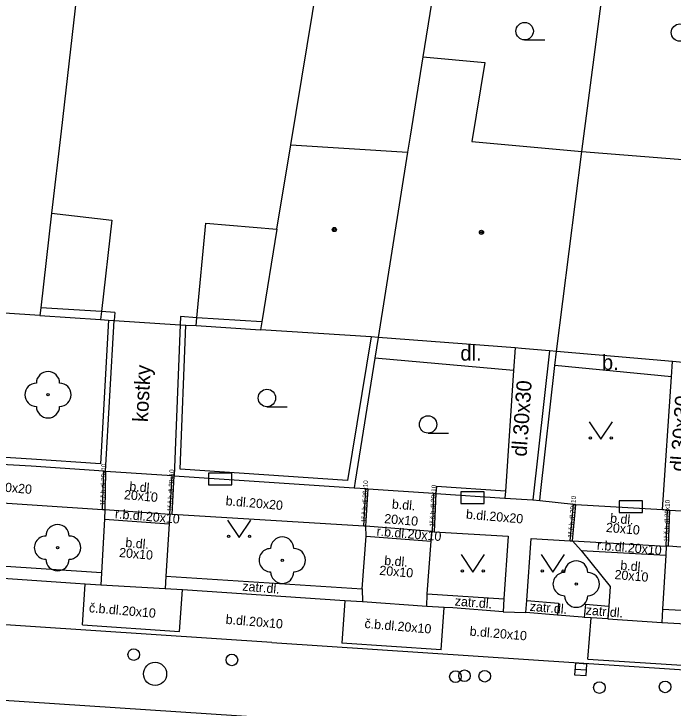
# Model space of a CAD drawing. Extents: x -596229 to -595156, y -1161237 to -1159376.
# Drawn here: x -595499.46 to -595471.06, y -1160942.5 to -1160912.58 of the extents above; entities that cross this region are included whole.
import ezdxf

# ---------------------------------------------------------------- set-up
doc = ezdxf.new("R2010")
doc.units = 0
for name, color, linetype in [('DOP - rozhrani ploch obecne', 7, 'Continuous'), ('Level 22', 7, 'Continuous'), ('Level 24', 7, 'Continuous'), ('Level 27', 7, 'Continuous'), ('Level 28', 7, 'Continuous'), ('Level 36', 7, 'Continuous'), ('Level 39', 7, 'Continuous'), ('TM - budovy zdene_ betonove - VP', 7, 'Continuous'), ('TM - chodniky - VP', 7, 'Continuous'), ('TM - komunikace - VP', 7, 'Continuous'), ('TM - plot drateny_ kovovy - VP', 7, 'Continuous'), ('TM - plot zdeny_ ohradni zed - VP', 7, 'Continuous'), ('TM - podezdivka plotu - VP', 7, 'Continuous'), ('TM - popis povrchu', 7, 'Continuous'), ('TM - rozhrani mezi zpev. plochami mezi sebou - VP', 7, 'Continuous'), ('TM - rozhrani ploch obecne - VN', 7, 'Continuous'), ('TM - rozhrani ploch obecne - VP', 7, 'Continuous'), ('TM - vjezd na pozemek', 7, 'Continuous')]:
    doc.layers.add(name, color=color, linetype=linetype)

msp = doc.modelspace()

# ---------------------------------------------------------------- linework, layer by layer
at = {"layer": 'DOP - rozhrani ploch obecne'}
msp.add_lwpolyline([(-595475, -1160918.52), (-595474.05, -1160911.24)], dxfattribs=at)
at = {"layer": 'Level 22'}
for centre in [(-595497.99, -1160929), (-595497.58, -1160935.59), (-595487.9, -1160936.13), (-595475.24, -1160937.16)]:
    msp.add_circle(centre, 0.05, dxfattribs=at)
for centre, start, end in [((-595497.99, -1160928.5), 0, 180), ((-595498.49, -1160929), 90, 270), ((-595497.49, -1160929), 270, 90), ((-595497.99, -1160929.5), 180, 0), ((-595497.58, -1160935.09), 359.9755, 179.9755), ((-595498.08, -1160935.59), 89.9755, 269.9755), ((-595497.08, -1160935.59), 269.9755, 89.9755), ((-595487.9, -1160935.63), 359.9755, 179.9755), ((-595488.4, -1160936.13), 89.9755, 269.9755), ((-595487.4, -1160936.13), 269.9755, 89.9755), ((-595497.58, -1160936.09), 179.9755, 359.9755), ((-595475.24, -1160936.66), 359.9755, 179.9755), ((-595487.9, -1160936.63), 179.9755, 359.9755), ((-595475.74, -1160937.16), 89.9755, 269.9755), ((-595474.74, -1160937.16), 269.9755, 89.9755), ((-595475.24, -1160937.66), 179.9755, 359.9755)]:
    msp.add_arc(centre, 0.5, start, end, dxfattribs=at)
at = {"layer": 'Level 24'}
for points in [[(-595491.077, -1160932.878), (-595490.077, -1160932.878), (-595490.077, -1160932.378), (-595491.077, -1160932.378)], [(-595480.207, -1160933.688), (-595479.207, -1160933.688), (-595479.207, -1160933.188), (-595480.207, -1160933.188)], [(-595473.387, -1160934.078), (-595472.387, -1160934.078), (-595472.387, -1160933.578), (-595473.387, -1160933.578)]]:
    msp.add_lwpolyline(points, close=True, dxfattribs=at)
at = {"layer": 'Level 27'}
msp.add_line((-595475.289, -1160940.823), (-595474.791, -1160940.857), dxfattribs=at)
msp.add_lwpolyline([(-595475.306, -1160941.073), (-595474.807, -1160941.106), (-595474.774, -1160940.607), (-595475.273, -1160940.574)], close=True, dxfattribs=at)
msp.add_circle((-595493.38, -1160941.03), 0.5, dxfattribs=at)
at = {"layer": 'Level 28'}
for centre in [(-595494.3, -1160940.2), (-595490.07, -1160940.43), (-595480.44, -1160941.15), (-595480.05, -1160941.11), (-595479.18, -1160941.13), (-595474.24, -1160941.62), (-595471.41, -1160941.59)]:
    msp.add_circle(centre, 0.25, dxfattribs=at)
at = {"layer": 'Level 36'}
for p, q in [((-595477.46, -1160913.705), (-595476.585, -1160913.705)), ((-595488.56, -1160929.515), (-595487.685, -1160929.515)), ((-595481.62, -1160930.655), (-595480.745, -1160930.655))]:
    msp.add_line(p, q, dxfattribs=at)
for points in [[(-595474.68, -1160930.16), (-595474.18, -1160930.91), (-595473.68, -1160930.16)], [(-595490.26, -1160934.4), (-595489.76, -1160935.15), (-595489.26, -1160934.4)], [(-595480.19, -1160935.89), (-595479.69, -1160936.64), (-595479.19, -1160935.89)], [(-595476.75, -1160935.89), (-595476.25, -1160936.64), (-595475.75, -1160935.89)]]:
    msp.add_lwpolyline(points, dxfattribs=at)
for centre, radius in [((-595477.46, -1160913.33), 0.375), ((-595470.77, -1160913.39), 0.375), ((-595488.56, -1160929.14), 0.375), ((-595481.62, -1160930.28), 0.375), ((-595474.63, -1160930.86), 0.05), ((-595473.731, -1160930.86), 0.05), ((-595490.21, -1160935.1), 0.05), ((-595489.311, -1160935.1), 0.05), ((-595480.14, -1160936.59), 0.05), ((-595479.241, -1160936.59), 0.05), ((-595476.7, -1160936.59), 0.05), ((-595475.801, -1160936.59), 0.05)]:
    msp.add_circle(centre, radius, dxfattribs=at)
at = {"layer": 'Level 39'}
for centre, radius in [((-595485.66, -1160921.88), 0.09), ((-595485.66, -1160921.88), 0.0398), ((-595479.32, -1160922), 0.09), ((-595479.32, -1160922), 0.0398)]:
    msp.add_circle(centre, radius, dxfattribs=at)
at = {"layer": 'TM - budovy zdene_ betonove - VP'}
for points in [[(-595487.53, -1160918.23), (-595485.9, -1160908.29)], [(-595496.49, -1160909.42), (-595497.43, -1160917.64)], [(-595481.02, -1160909.35), (-595481.84, -1160914.44)], [(-595481.84, -1160914.44), (-595482.39, -1160917.85)], [(-595481.84, -1160914.44), (-595479.18, -1160914.68)], [(-595479.18, -1160914.68), (-595479.73, -1160918.09)], [(-595497.43, -1160917.64), (-595497.84, -1160921.17)], [(-595482.39, -1160917.85), (-595482.51, -1160918.54)], [(-595488.13, -1160921.87), (-595487.53, -1160918.23)], [(-595487.53, -1160918.23), (-595482.51, -1160918.54)], [(-595479.73, -1160918.09), (-595475, -1160918.52)], [(-595482.51, -1160918.54), (-595483.77, -1160926.53)], [(-595476.09, -1160927.13), (-595475, -1160918.52)], [(-595475, -1160918.52), (-595470.48, -1160918.88)], [(-595497.84, -1160921.17), (-595498.3, -1160925.25)], [(-595488.13, -1160921.87), (-595488.78, -1160925.86)], [(-595498.3, -1160925.25), (-595498.34, -1160925.59)], [(-595498.34, -1160925.59), (-595499.86, -1160925.49)], [(-595488.78, -1160925.86), (-595488.84, -1160926.2)], [(-595484.07, -1160926.51), (-595488.84, -1160926.2)], [(-595483.77, -1160926.53), (-595484.07, -1160926.51)], [(-595477.87, -1160926.98), (-595483.77, -1160926.53)], [(-595477.6, -1160927), (-595477.87, -1160926.98)], [(-595476.39, -1160927.1), (-595477.6, -1160927)], [(-595476.09, -1160927.13), (-595476.39, -1160927.1)], [(-595471.09, -1160927.57), (-595476.09, -1160927.13)], [(-595470.03, -1160927.66), (-595471.09, -1160927.57)]]:
    msp.add_lwpolyline(points, dxfattribs=at)
at = {"layer": 'TM - chodniky - VP'}
for points in [[(-595504.31, -1160933.37), (-595495.64, -1160933.94)], [(-595495.64, -1160933.94), (-595495.54, -1160933.95)], [(-595495.54, -1160933.95), (-595495.56, -1160934.36)], [(-595495.56, -1160934.36), (-595495.68, -1160936.68)], [(-595492.74, -1160934.15), (-595492.77, -1160934.56)], [(-595492.64, -1160934.16), (-595492.74, -1160934.15)], [(-595484.39, -1160934.66), (-595492.64, -1160934.16)], [(-595492.77, -1160934.56), (-595492.92, -1160936.82)], [(-595484.3, -1160934.67), (-595484.39, -1160934.66)], [(-595484.28, -1160935.09), (-595484.3, -1160934.67)], [(-595481.48, -1160935.31), (-595481.45, -1160934.9)], [(-595481.45, -1160934.9), (-595481.35, -1160934.91)], [(-595481.35, -1160934.91), (-595478.17, -1160935.09)], [(-595484.46, -1160937.37), (-595484.28, -1160935.09)], [(-595481.66, -1160937.58), (-595481.48, -1160935.31)], [(-595478.17, -1160935.09), (-595478.35, -1160937.8)], [(-595477.36, -1160937.87), (-595477.18, -1160935.2)], [(-595477.18, -1160935.2), (-595475.5, -1160935.29)], [(-595475.5, -1160935.29), (-595475.4, -1160935.3)], [(-595475.4, -1160935.3), (-595475.02, -1160935.71)], [(-595471.36, -1160935.52), (-595471.38, -1160935.91)], [(-595471.26, -1160935.53), (-595471.36, -1160935.52)], [(-595469.26, -1160935.68), (-595471.26, -1160935.53)], [(-595475.02, -1160935.71), (-595473.77, -1160937.26)], [(-595471.38, -1160935.91), (-595471.52, -1160938.24)], [(-595495.68, -1160936.68), (-595495.71, -1160937.2)], [(-595492.92, -1160936.82), (-595492.94, -1160937.36)], [(-595484.46, -1160937.37), (-595484.45, -1160937.93)], [(-595473.77, -1160937.26), (-595473.83, -1160938.11)], [(-595481.68, -1160938.12), (-595481.66, -1160937.58)], [(-595478.35, -1160937.8), (-595478.38, -1160938.36)], [(-595477.41, -1160938.39), (-595477.36, -1160937.87)], [(-595473.83, -1160938.11), (-595473.88, -1160938.66)], [(-595471.52, -1160938.24), (-595471.55, -1160938.81)]]:
    msp.add_lwpolyline(points, dxfattribs=at)
at = {"layer": 'TM - komunikace - VP'}
for points in [[(-595496.8, -1160937.13), (-595503.5, -1160936.68)], [(-595496.39, -1160937.16), (-595496.8, -1160937.13)], [(-595495.71, -1160937.2), (-595496.39, -1160937.16)], [(-595492.94, -1160937.36), (-595495.71, -1160937.2)], [(-595492.2, -1160937.41), (-595492.94, -1160937.36)], [(-595485.21, -1160937.88), (-595492.2, -1160937.41)], [(-595484.45, -1160937.93), (-595485.21, -1160937.88)], [(-595481.68, -1160938.12), (-595484.45, -1160937.93)], [(-595480.92, -1160938.17), (-595481.68, -1160938.12)], [(-595480.56, -1160938.19), (-595480.92, -1160938.17)], [(-595478.38, -1160938.36), (-595480.56, -1160938.19)], [(-595478.38, -1160938.36), (-595477.41, -1160938.39)], [(-595476.04, -1160938.5), (-595477.41, -1160938.39)], [(-595474.98, -1160938.59), (-595476.04, -1160938.5)], [(-595474.89, -1160938.6), (-595474.98, -1160938.59)], [(-595474.59, -1160938.62), (-595474.89, -1160938.6)], [(-595473.88, -1160938.66), (-595474.59, -1160938.62)], [(-595473.88, -1160938.66), (-595471.55, -1160938.81)], [(-595471.55, -1160938.81), (-595470.51, -1160938.87)]]:
    msp.add_lwpolyline(points, dxfattribs=at)
at = {"layer": 'TM - plot drateny_ kovovy - VP'}
for points in [[(-595495.38, -1160925.78), (-595495.73, -1160931.97)], [(-595492.3, -1160932.2), (-595492.06, -1160926)], [(-595484.07, -1160926.51), (-595485.09, -1160932.69)], [(-595476.39, -1160927.1), (-595477.11, -1160933.53)], [(-595498.7, -1160931.77), (-595503.92, -1160931.44), (-595503.9, -1160930.97)], [(-595495.73, -1160931.97), (-595498.7, -1160931.77)], [(-595485.09, -1160932.69), (-595492.3, -1160932.2)], [(-595478.29, -1160933.15), (-595481.26, -1160932.96)]]:
    msp.add_lwpolyline(points, dxfattribs=at)
at = {"layer": 'TM - plot zdeny_ ohradni zed - VP'}
for points in [[(-595495.69, -1160925.41), (-595498.3, -1160925.25)], [(-595495.11, -1160925.45), (-595495.69, -1160925.41)], [(-595491.58, -1160925.68), (-595492.28, -1160925.63)], [(-595488.78, -1160925.86), (-595491.58, -1160925.68)]]:
    msp.add_lwpolyline(points, dxfattribs=at)
at = {"layer": 'TM - podezdivka plotu - VP'}
for points in [[(-595495.11, -1160925.45), (-595495.14, -1160925.8)], [(-595498.34, -1160925.59), (-595495.73, -1160925.76)], [(-595495.73, -1160925.76), (-595495.38, -1160925.78)], [(-595492.28, -1160925.63), (-595492.3, -1160925.98)], [(-595495.51, -1160932.29), (-595495.14, -1160925.8)], [(-595495.38, -1160925.78), (-595495.14, -1160925.8)], [(-595492.3, -1160925.98), (-595492.56, -1160932.49)], [(-595492.3, -1160925.98), (-595492.06, -1160926)], [(-595492.06, -1160926), (-595491.61, -1160926.02)], [(-595491.61, -1160926.02), (-595488.84, -1160926.2)], [(-595483.77, -1160926.53), (-595483.91, -1160927.43)], [(-595476.16, -1160927.74), (-595476.09, -1160927.13)], [(-595483.91, -1160927.43), (-595484.76, -1160932.72)], [(-595476.77, -1160933.25), (-595476.16, -1160927.74)], [(-595504.21, -1160931.66), (-595500.25, -1160931.97), (-595498.72, -1160932.07)], [(-595498.72, -1160932.07), (-595495.59, -1160932.28)], [(-595495.59, -1160932.28), (-595495.51, -1160932.29)], [(-595492.56, -1160932.49), (-595484.81, -1160933.01)], [(-595484.76, -1160932.72), (-595484.81, -1160933.01)], [(-595481.26, -1160932.96), (-595481.28, -1160933.25)], [(-595478.29, -1160933.15), (-595478.31, -1160933.45)], [(-595481.28, -1160933.25), (-595478.31, -1160933.45)], [(-595477.11, -1160933.53), (-595476.8, -1160933.55)], [(-595476.8, -1160933.55), (-595476.77, -1160933.25)]]:
    msp.add_lwpolyline(points, dxfattribs=at)
at = {"layer": 'TM - rozhrani mezi zpev. plochami mezi sebou - VP'}
for points in [[(-595495.64, -1160933.94), (-595495.59, -1160932.28)], [(-595495.51, -1160932.29), (-595495.54, -1160933.95)], [(-595492.74, -1160934.15), (-595492.64, -1160932.48)], [(-595492.64, -1160934.16), (-595492.56, -1160932.49)], [(-595484.39, -1160934.66), (-595484.3, -1160933.04)], [(-595484.3, -1160934.67), (-595484.2, -1160933.05)], [(-595481.38, -1160933.24), (-595481.45, -1160934.9)], [(-595481.28, -1160933.25), (-595481.35, -1160934.91)], [(-595475.5, -1160935.29), (-595475.36, -1160933.72)], [(-595475.4, -1160935.3), (-595475.26, -1160933.73)], [(-595495.54, -1160933.95), (-595492.74, -1160934.15)], [(-595471.36, -1160935.52), (-595471.3, -1160933.96)], [(-595471.26, -1160935.53), (-595471.2, -1160933.97)], [(-595495.56, -1160934.36), (-595492.77, -1160934.56)], [(-595481.45, -1160934.9), (-595484.3, -1160934.67)], [(-595484.28, -1160935.09), (-595481.48, -1160935.31)], [(-595475.4, -1160935.3), (-595471.36, -1160935.52)], [(-595475.02, -1160935.71), (-595471.38, -1160935.91)], [(-595496.51, -1160938.92), (-595496.39, -1160937.16)], [(-595492.32, -1160939.21), (-595492.2, -1160937.41)], [(-595485.21, -1160937.88), (-595485.33, -1160939.71)], [(-595481.06, -1160939.99), (-595480.92, -1160938.17)], [(-595488.35, -1160939.67), (-595506.34, -1160938.49)], [(-595474.74, -1160940.4), (-595474.59, -1160938.62)], [(-595496.51, -1160938.92), (-595492.32, -1160939.21)], [(-595488.35, -1160939.67), (-595468.62, -1160940.98)], [(-595481.06, -1160939.99), (-595485.33, -1160939.71)], [(-595474.74, -1160940.4), (-595461.9, -1160941.22)], [(-595506.66, -1160941.71), (-595488.56, -1160942.91)]]:
    msp.add_lwpolyline(points, dxfattribs=at)
at = {"layer": 'TM - rozhrani ploch obecne - VN'}
for points in [[(-595497.84, -1160921.17), (-595495.24, -1160921.47)], [(-595495.24, -1160921.47), (-595495.69, -1160925.41)], [(-595491.58, -1160925.68), (-595491.19, -1160921.61)], [(-595491.19, -1160921.61), (-595488.13, -1160921.87)], [(-595495.69, -1160925.41), (-595495.73, -1160925.76)], [(-595491.61, -1160926.02), (-595491.58, -1160925.68)]]:
    msp.add_lwpolyline(points, dxfattribs=at)
at = {"layer": 'TM - rozhrani ploch obecne - VP'}
for points in [[(-595477.87, -1160926.98), (-595477.94, -1160927.95)], [(-595477.94, -1160927.95), (-595483.91, -1160927.43)], [(-595471.14, -1160928.23), (-595476.16, -1160927.74)], [(-595471.14, -1160928.23), (-595471.09, -1160927.57)], [(-595477.94, -1160927.95), (-595478.29, -1160933.15)], [(-595471.52, -1160933.95), (-595471.14, -1160928.23)], [(-595495.51, -1160932.29), (-595492.64, -1160932.48)], [(-595492.64, -1160932.48), (-595492.56, -1160932.49)], [(-595484.81, -1160933.01), (-595484.3, -1160933.04)], [(-595484.3, -1160933.04), (-595484.2, -1160933.05)], [(-595484.2, -1160933.05), (-595481.38, -1160933.24)], [(-595481.38, -1160933.24), (-595481.28, -1160933.25)], [(-595478.31, -1160933.45), (-595477.11, -1160933.53)], [(-595476.8, -1160933.55), (-595475.36, -1160933.72)], [(-595475.36, -1160933.72), (-595475.26, -1160933.73)], [(-595475.26, -1160933.73), (-595471.52, -1160933.95)], [(-595471.52, -1160933.95), (-595471.47, -1160933.95)], [(-595471.47, -1160933.95), (-595471.3, -1160933.96)], [(-595471.3, -1160933.96), (-595471.2, -1160933.97)], [(-595471.2, -1160933.97), (-595470.46, -1160934.01)], [(-595495.68, -1160936.68), (-595504.59, -1160936.08)], [(-595492.92, -1160936.82), (-595484.46, -1160937.37)], [(-595481.66, -1160937.58), (-595478.35, -1160937.8)], [(-595477.36, -1160937.87), (-595476, -1160937.98)], [(-595476, -1160937.98), (-595476.04, -1160938.5)], [(-595474.84, -1160938.03), (-595474.89, -1160938.6)], [(-595474.84, -1160938.03), (-595473.83, -1160938.11)], [(-595471.52, -1160938.24), (-595469.36, -1160938.36)]]:
    msp.add_lwpolyline(points, dxfattribs=at)
at = {"layer": 'TM - vjezd na pozemek'}
msp.add_lwpolyline([(-595495.14, -1160925.8), (-595492.3, -1160925.98)], dxfattribs=at)

# ---------------------------------------------------------------- texts
at = {"layer": 'TM - popis povrchu'}
for s, p in [('dl.', (-595480.23, -1160927.53)), ('b.', (-595474.13, -1160927.93))]:
    msp.add_text(s, height=0.65, dxfattribs=at).set_placement(p)
for s, height, rotation, p in [('kostky', 0.65, 87, (-595493.69, -1160930.19)), ('dl.30x30', 0.65, 86, (-595477.38, -1160931.68)), ('dl.30x30', 0.65, 86, (-595470.55, -1160932.33)), ('1ř.č.b.dl.20x10', 0.2, 88, (-595495.55, -1160933.78)), ('1ř.č.b.dl.20x10', 0.2, 87, (-595492.65, -1160934.03)), ('b.dl.20x20', 0.4, 355.1303, (-595501.16, -1160933.07)), ('b.dl.', 0.4, 355.1303, (-595494.5, -1160933.14)), ('1ř.č.b.dl.20x10', 0.2, 87, (-595484.3, -1160934.5)), ('1ř.č.b.dl.20x10', 0.2, 87, (-595481.36, -1160934.69)), ('20x10', 0.4, 355.1303, (-595494.73, -1160933.5)), ('b.dl.20x20', 0.4, 355.1303, (-595490.35, -1160933.76)), ('b.dl.', 0.4, 355.1303, (-595483.19, -1160933.9)), ('1ř.č.b.dl.20x10', 0.2, 85.1303, (-595475.4, -1160935.17)), ('1ř.č.b.dl.20x10', 0.2, 88, (-595471.27, -1160935.34)), ('r.b.dl.20x10', 0.4, 355.1303, (-595495.12, -1160934.32)), ('20x10', 0.4, 355.1303, (-595483.52, -1160934.53)), ('b.dl.20x20', 0.4, 355.1303, (-595480, -1160934.34)), ('b.dl.', 0.4, 355.1303, (-595473.79, -1160934.51)), ('r.b.dl.20x10', 0.4, 355.1303, (-595483.85, -1160935.07)), ('20x10', 0.4, 355.1303, (-595473.97, -1160934.91)), ('b.dl.', 0.4, 355.1303, (-595494.67, -1160935.56)), ('r.b.dl.20x10', 0.4, 355.1303, (-595474.36, -1160935.67)), ('20x10', 0.4, 355.1303, (-595494.94, -1160935.99)), ('b.dl.', 0.4, 355.1303, (-595483.52, -1160936.33)), ('b.dl.', 0.4, 355.1303, (-595473.35, -1160936.54)), ('20x10', 0.4, 355.1303, (-595483.73, -1160936.76)), ('20x10', 0.4, 355.1303, (-595473.6, -1160936.94)), ('zatr.dl.', 0.4, 355.1303, (-595489.63, -1160937.44)), ('č.b.dl.20x10', 0.4, 355.1303, (-595496.24, -1160938.37)), ('zatr.dl.', 0.4, 355.1303, (-595480.48, -1160938.08)), ('zatr.dl.', 0.4, 355.1303, (-595477.25, -1160938.31)), ('zatr.dl.', 0.4, 355.1303, (-595474.84, -1160938.47)), ('b.dl.20x10', 0.4, 355.1303, (-595490.35, -1160938.87)), ('č.b.dl.20x10', 0.4, 355.1303, (-595484.37, -1160939.05)), ('b.dl.20x10', 0.4, 355.1303, (-595479.84, -1160939.38))]:
    msp.add_text(s, height=height, rotation=rotation, dxfattribs=at).set_placement(p)

doc.saveas('drawing.dxf')
